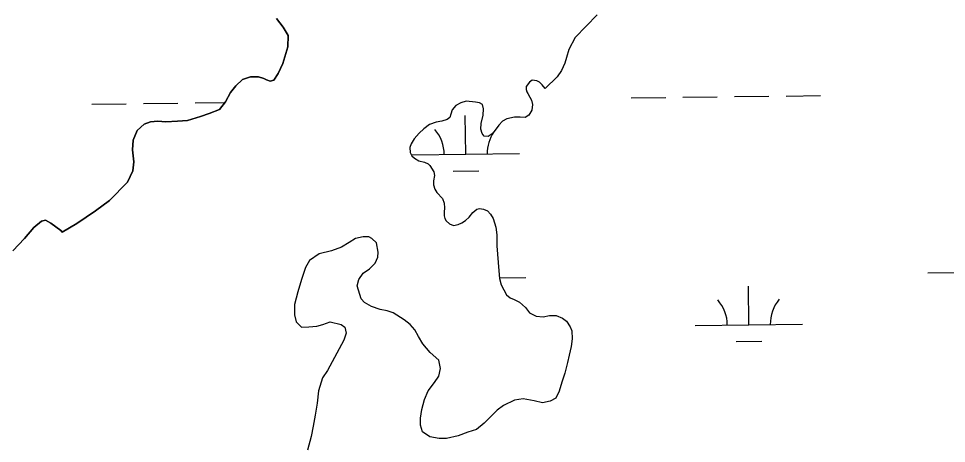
# Model space of a CAD drawing. Extents: x 3683613 to 3738215, y 469626 to 495384.
# Drawn here: x 3717850 to 3718713, y 491115 to 491511 of the extents above; entities that cross this region are included whole.
import ezdxf

# ---------------------------------------------------------------- set-up
doc = ezdxf.new("R2010")
doc.units = 0
doc.layers.add('V-TOPO-SHOR', color=7, linetype='Continuous')
doc.layers.add('V-WETL-SWMP', color=7, linetype='Continuous')

msp = doc.modelspace()

# ---------------------------------------------------------------- linework, layer by layer
at = {"layer": 'V-TOPO-SHOR'}
for points in [[(3718388.57, 491514.2), (3718367.97, 491492.98), (3718362.04, 491481.87), (3718359.87, 491474.3), (3718358.33, 491469.22), (3718355.5, 491462.16), (3718351.24, 491456.41), (3718340.09, 491445.66), (3718337.47, 491449.04), (3718334.85, 491451.5), (3718332.36, 491452.79), (3718328.19, 491453.28), (3718325.6, 491451.45), (3718322.62, 491447.26), (3718322.38, 491444.52), (3718323.04, 491442.44), (3718323.96, 491440.75), (3718325.8, 491437.51), (3718327.38, 491434.52), (3718328.45, 491430.75), (3718327.7, 491425.4), (3718324.98, 491420.7), (3718321.48, 491418.46), (3718316.79, 491418.7), (3718311.71, 491418.8), (3718304.42, 491417.2), (3718300.52, 491415.09), (3718296.9, 491411.29), (3718293.79, 491406.85), (3718290.82, 491403.31), (3718287.05, 491400.95), (3718283.27, 491401.05), (3718281.43, 491403.65), (3718280.24, 491407.55), (3718280.47, 491413.03), (3718282.38, 491420.72), (3718282.74, 491426.59), (3718281.81, 491430.49), (3718279.06, 491432.17), (3718275.28, 491432.93), (3718266.68, 491433.67), (3718261.73, 491432.21), (3718257.06, 491429.71), (3718253.56, 491425.65), (3718252.28, 491421.6), (3718251.52, 491418.6), (3718248.92, 491416.76), (3718243.98, 491415.04), (3718238.64, 491414.1), (3718232.53, 491411.98), (3718227.21, 491407.91), (3718222.94, 491403.98), (3718218.4, 491398.74), (3718215.56, 491394.04), (3718214.41, 491390.51), (3718214.43, 491385.96), (3718216.02, 491382.71), (3718218.63, 491380.77)], [(3718090.13, 491510.65), (3718096.55, 491502.74), (3718101.15, 491494.82), (3718100.82, 491484.27), (3718095.96, 491468.75), (3718091.84, 491459.61), (3718087.58, 491453.33), (3718084.2, 491452.27), (3718080.8, 491453.43), (3718078.45, 491454.72), (3718073.5, 491456.38), (3718066.07, 491456.47), (3718058.67, 491453.83), (3718052.32, 491448.06), (3718047.53, 491441.65), (3718042.76, 491433.16), (3718037.33, 491425.84), (3718027.71, 491422.14), (3718019.4, 491419.36), (3718007.57, 491415.65), (3717998.06, 491415.08), (3717987.26, 491414.62), (3717979.7, 491414.98), (3717972.93, 491414.42), (3717966.96, 491412.17), (3717960.6, 491406.41), (3717957.01, 491397.4), (3717956.15, 491388.41), (3717957.51, 491377.09), (3717956.64, 491369.01), (3717951.62, 491358.17), (3717934.92, 491341.15), (3717921.95, 491331.71), (3717904.44, 491319.76), (3717890.8, 491311.74), (3717889.62, 491313.3), (3717884.92, 491316.79), (3717880.21, 491320.28), (3717875.38, 491322.98), (3717871.73, 491322.05), (3717864.35, 491316.02), (3717855.81, 491305.95), (3717845.06, 491294.3)], [(3718218.63, 491380.77), (3718222.69, 491378.31), (3718227.77, 491376.78), (3718231.43, 491375.5), (3718232.87, 491373.94), (3718236.68, 491367.97), (3718237.22, 491364.58), (3718236.34, 491359.63), (3718236.23, 491355.72), (3718237.55, 491351.82), (3718239.39, 491348.7), (3718244.64, 491343), (3718246.09, 491338.84), (3718246.38, 491334.41), (3718246.27, 491330.37), (3718246.29, 491326.85), (3718246.82, 491324.51), (3718248, 491322.43), (3718251.02, 491319.58), (3718254.8, 491318.04), (3718259.23, 491318.98), (3718262.48, 491320.56), (3718265.98, 491322.53), (3718269.35, 491325.81), (3718272.98, 491330), (3718276.74, 491333.14), (3718279.08, 491333.94), (3718282.86, 491333.3), (3718286.65, 491331.63), (3718289.4, 491328.39), (3718291.64, 491324.49), (3718294.16, 491316.56), (3718295.11, 491309.4), (3718295.17, 491299.11), (3718297.12, 491275.8), (3718297.81, 491268.64), (3718299.14, 491262.65), (3718304.15, 491253.56), (3718307.68, 491250.71), (3718311.47, 491248.91), (3718316.3, 491246.59), (3718321.8, 491241.67), (3718325.73, 491236.74), (3718331.74, 491233.65), (3718338.26, 491233.03), (3718344.12, 491234.11), (3718350.24, 491234.01), (3718356.25, 491231.83), (3718359.91, 491228.98), (3718363.46, 491223.66), (3718365.04, 491219.89), (3718365.21, 491212.46), (3718364.21, 491205.16), (3718362.56, 491197.34), (3718360.9, 491190.29), (3718358.35, 491180.51), (3718355.53, 491172.02), (3718353.23, 491163.67), (3718350.01, 491157.27), (3718344.82, 491154.38), (3718337.79, 491152.91), (3718329.83, 491154.69), (3718319.79, 491156.45), (3718311.59, 491155.24), (3718301.45, 491150.36), (3718295.62, 491145.9), (3718283.44, 491133.98), (3718276.43, 491128.08), (3718268.11, 491125.55), (3718259.14, 491122.25), (3718248.34, 491119.71), (3718241.69, 491119.55), (3718232.96, 491121.06), (3718225.9, 491125.98), (3718224.3, 491132.09), (3718224.26, 491138.47), (3718225.39, 491146.69), (3718227.95, 491156.08), (3718231.42, 491164.18), (3718237.11, 491171.77), (3718241.11, 491177.65), (3718242.77, 491184.83), (3718241.29, 491192.5), (3718233.18, 491199.62), (3718226.49, 491207.93), (3718222.28, 491214.68), (3718218.86, 491220.78), (3718214.66, 491225.71), (3718208.91, 491230.24), (3718198.84, 491236.7), (3718193.23, 491238.62), (3718186.58, 491239.76), (3718178.74, 491242.45), (3718172.21, 491246.32), (3718168.93, 491249.69), (3718165.35, 491261.66), (3718166.88, 491267.66), (3718170.89, 491273.67), (3718176.6, 491277.74), (3718181.91, 491282.98), (3718184.48, 491288.47)], [(3718184.48, 491288.47), (3718184.85, 491293.03), (3718183.11, 491301.75), (3718178.79, 491305.77), (3718176.17, 491307.31), (3718170.83, 491307.55), (3718163.67, 491305.94), (3718157.7, 491302.26), (3718150.69, 491297.67), (3718141.33, 491294.36), (3718129.88, 491291.69), (3718121.05, 491285.26), (3718117.31, 491278.85), (3718113.33, 491267.76), (3718110.14, 491256.27), (3718107.08, 491244.27), (3718106.87, 491234.76), (3718108.6, 491228.12), (3718113.58, 491223.33), (3718120.35, 491223.5), (3718127.64, 491224.32), (3718133.37, 491225.65), (3718140.13, 491228.17), (3718150.43, 491225.75), (3718153.71, 491223.16), (3718154.91, 491217.83), (3718152.99, 491211.3), (3718137.64, 491183.07), (3718133.12, 491176.15), (3718129.15, 491163.88), (3718128.17, 491152.67), (3718126.14, 491141.45), (3718124.24, 491131.28), (3718122.48, 491121.37), (3718118.9, 491108.71)]]:
    msp.add_lwpolyline(points, dxfattribs=at)
at = {"layer": 'V-WETL-SWMP'}
for p, q in [((3718388.57, 491514.2), (3718367.97, 491492.98)), ((3718096.55, 491502.74), (3718090.13, 491510.64)), ((3718101.15, 491494.82), (3718096.55, 491502.74)), ((3718100.82, 491484.27), (3718101.15, 491494.82)), ((3718367.97, 491492.98), (3718362.04, 491481.87)), ((3718095.96, 491468.74), (3718100.82, 491484.27)), ((3718362.04, 491481.87), (3718359.87, 491474.3)), ((3718359.87, 491474.3), (3718358.33, 491469.21)), ((3718091.84, 491459.61), (3718095.96, 491468.74)), ((3718355.5, 491462.16), (3718351.24, 491456.41)), ((3718358.33, 491469.21), (3718355.5, 491462.16)), ((3718052.32, 491448.06), (3718058.67, 491453.82)), ((3718058.67, 491453.82), (3718066.07, 491456.47)), ((3718066.07, 491456.47), (3718073.5, 491456.38)), ((3718073.5, 491456.38), (3718078.45, 491454.71)), ((3718078.45, 491454.71), (3718080.81, 491453.43)), ((3718080.81, 491453.43), (3718084.2, 491452.27)), ((3718084.2, 491452.27), (3718087.58, 491453.33)), ((3718087.58, 491453.33), (3718091.84, 491459.61)), ((3718328.19, 491453.28), (3718325.6, 491451.45)), ((3718332.37, 491452.79), (3718328.19, 491453.28)), ((3718334.85, 491451.5), (3718332.37, 491452.79)), ((3718351.24, 491456.41), (3718340.09, 491445.66)), ((3718047.53, 491441.65), (3718052.32, 491448.06)), ((3718322.62, 491447.26), (3718322.38, 491444.52)), ((3718322.38, 491444.52), (3718323.04, 491442.44)), ((3718325.6, 491451.45), (3718322.62, 491447.26)), ((3718337.47, 491449.04), (3718334.85, 491451.5)), ((3718340.09, 491445.66), (3718337.47, 491449.04)), ((3718042.76, 491433.16), (3718047.53, 491441.65)), ((3718323.04, 491442.44), (3718323.96, 491440.75)), ((3718323.96, 491440.75), (3718325.8, 491437.51)), ((3718325.8, 491437.51), (3718327.38, 491434.52)), ((3718420.29, 491436.8), (3718452.29, 491437.17)), ((3718468.29, 491437.36), (3718500.29, 491437.73)), ((3718516.28, 491437.91), (3718548.28, 491438.29)), ((3718564.28, 491438.47), (3718596.28, 491438.85)), ((3717918.42, 491430.96), (3717950.41, 491431.33)), ((3717966.41, 491431.52), (3717998.41, 491431.89)), ((3718014.41, 491432.07), (3718042.19, 491432.4)), ((3718037.33, 491425.84), (3718042.76, 491433.16)), ((3718257.06, 491429.7), (3718253.56, 491425.65)), ((3718261.73, 491432.2), (3718257.06, 491429.7)), ((3718266.68, 491433.66), (3718261.73, 491432.2)), ((3718275.28, 491432.93), (3718266.68, 491433.66)), ((3718279.06, 491432.17), (3718275.28, 491432.93)), ((3718281.81, 491430.49), (3718279.06, 491432.17)), ((3718282.74, 491426.59), (3718281.81, 491430.49)), ((3718282.38, 491420.72), (3718282.74, 491426.59)), ((3718327.38, 491434.52), (3718328.45, 491430.75)), ((3718328.45, 491430.75), (3718327.7, 491425.4)), ((3718007.57, 491415.65), (3718019.4, 491419.36)), ((3718019.4, 491419.36), (3718027.72, 491422.14)), ((3718027.72, 491422.14), (3718037.33, 491425.84)), ((3718251.52, 491418.6), (3718248.92, 491416.76)), ((3718252.28, 491421.6), (3718251.52, 491418.6)), ((3718253.56, 491425.65), (3718252.28, 491421.6)), ((3718266.3, 491384.26), (3718265.88, 491420.26)), ((3718280.47, 491413.03), (3718282.38, 491420.72)), ((3718311.71, 491418.8), (3718304.42, 491417.2)), ((3718316.79, 491418.7), (3718311.71, 491418.8)), ((3718321.48, 491418.46), (3718316.79, 491418.7)), ((3718324.98, 491420.7), (3718321.48, 491418.46)), ((3718327.7, 491425.4), (3718324.98, 491420.7)), ((3717960.61, 491406.41), (3717966.96, 491412.17)), ((3717966.96, 491412.17), (3717972.93, 491414.42)), ((3717972.93, 491414.42), (3717979.7, 491414.97)), ((3717979.7, 491414.97), (3717987.26, 491414.63)), ((3717987.26, 491414.63), (3717998.06, 491415.08)), ((3717998.06, 491415.08), (3718007.57, 491415.65)), ((3718232.53, 491411.98), (3718227.21, 491407.91)), ((3718238.64, 491414.1), (3718232.53, 491411.98)), ((3718243.98, 491415.04), (3718238.64, 491414.1)), ((3718248.92, 491416.76), (3718243.98, 491415.04)), ((3718280.24, 491407.55), (3718280.47, 491413.03)), ((3718296.9, 491411.29), (3718293.79, 491406.84)), ((3718300.52, 491415.09), (3718296.9, 491411.29)), ((3718304.42, 491417.2), (3718300.52, 491415.09)), ((3717957.01, 491397.4), (3717960.61, 491406.41)), ((3718222.94, 491403.98), (3718218.4, 491398.74)), ((3718227.21, 491407.91), (3718222.94, 491403.98)), ((3718281.43, 491403.65), (3718280.24, 491407.55)), ((3718283.27, 491401.05), (3718281.43, 491403.65)), ((3718287.05, 491400.95), (3718283.27, 491401.05)), ((3718290.82, 491403.31), (3718287.05, 491400.95)), ((3718293.79, 491406.84), (3718290.82, 491403.31)), ((3717956.15, 491388.41), (3717957.01, 491397.4)), ((3718215.56, 491394.04), (3718214.41, 491390.51)), ((3718218.4, 491398.74), (3718215.56, 491394.04)), ((3717957.51, 491377.09), (3717956.15, 491388.41)), ((3718214.41, 491390.51), (3718214.44, 491385.95)), ((3718214.44, 491385.95), (3718216.02, 491382.71)), ((3718216.3, 491383.68), (3718316.3, 491384.84)), ((3717956.64, 491369.01), (3717957.51, 491377.09)), ((3718216.02, 491382.71), (3718218.63, 491380.77)), ((3718218.63, 491380.77), (3718222.69, 491378.31)), ((3718222.69, 491378.31), (3718227.77, 491376.78)), ((3718227.77, 491376.78), (3718231.43, 491375.5)), ((3718231.43, 491375.5), (3718232.87, 491373.94)), ((3717951.63, 491358.17), (3717956.64, 491369.01)), ((3718232.87, 491373.94), (3718236.68, 491367.97)), ((3718236.68, 491367.97), (3718237.22, 491364.58)), ((3718254.48, 491368.69), (3718278.48, 491368.97)), ((3717934.92, 491341.15), (3717951.63, 491358.17)), ((3718236.34, 491359.63), (3718236.23, 491355.72)), ((3718237.22, 491364.58), (3718236.34, 491359.63)), ((3718236.23, 491355.72), (3718237.55, 491351.82)), ((3718237.55, 491351.82), (3718239.39, 491348.7)), ((3717921.95, 491331.7), (3717934.92, 491341.15)), ((3718239.39, 491348.7), (3718244.64, 491343)), ((3718244.64, 491343), (3718246.09, 491338.84)), ((3717904.43, 491319.76), (3717921.95, 491331.7)), ((3718246.09, 491338.84), (3718246.38, 491334.41)), ((3718246.38, 491334.41), (3718246.27, 491330.37)), ((3718272.98, 491329.99), (3718276.74, 491333.14)), ((3718276.74, 491333.14), (3718279.08, 491333.94)), ((3718279.08, 491333.94), (3718282.86, 491333.31)), ((3718282.86, 491333.31), (3718286.65, 491331.63)), ((3718286.65, 491331.63), (3718289.4, 491328.39)), ((3717871.74, 491322.05), (3717875.38, 491322.98)), ((3717875.38, 491322.98), (3717880.21, 491320.28)), ((3718246.27, 491330.37), (3718246.29, 491326.85)), ((3718246.29, 491326.85), (3718246.82, 491324.51)), ((3718246.82, 491324.51), (3718248.01, 491322.43)), ((3718265.98, 491322.53), (3718269.35, 491325.81)), ((3718269.35, 491325.81), (3718272.98, 491329.99)), ((3718289.4, 491328.39), (3718291.64, 491324.49)), ((3718291.64, 491324.49), (3718294.16, 491316.56)), ((3717855.81, 491305.95), (3717864.35, 491316.02)), ((3717864.35, 491316.02), (3717871.74, 491322.05)), ((3717880.21, 491320.28), (3717889.62, 491313.3)), ((3717890.8, 491311.74), (3717904.43, 491319.76)), ((3718248.01, 491322.43), (3718251.02, 491319.58)), ((3718251.02, 491319.58), (3718254.81, 491318.04)), ((3718254.81, 491318.04), (3718259.23, 491318.98)), ((3718259.23, 491318.98), (3718262.48, 491320.56)), ((3718262.48, 491320.56), (3718265.98, 491322.53)), ((3718294.16, 491316.56), (3718295.11, 491309.4)), ((3717845.06, 491294.3), (3717855.81, 491305.95)), ((3717889.62, 491313.3), (3717890.8, 491311.74)), ((3718163.67, 491305.94), (3718157.7, 491302.26)), ((3718170.83, 491307.55), (3718163.67, 491305.94)), ((3718176.17, 491307.31), (3718170.83, 491307.55)), ((3718178.79, 491305.77), (3718176.17, 491307.31)), ((3718183.11, 491301.75), (3718178.79, 491305.77)), ((3718295.11, 491309.4), (3718295.17, 491299.11)), ((3718150.69, 491297.66), (3718141.33, 491294.36)), ((3718157.7, 491302.26), (3718150.69, 491297.66)), ((3718184.85, 491293.03), (3718183.11, 491301.75)), ((3718295.17, 491299.11), (3718297.12, 491275.8)), ((3718129.88, 491291.69), (3718121.05, 491285.26)), ((3718141.33, 491294.36), (3718129.88, 491291.69)), ((3718181.91, 491282.98), (3718184.48, 491288.47)), ((3718184.48, 491288.47), (3718184.85, 491293.03)), ((3718121.05, 491285.26), (3718117.31, 491278.85)), ((3718176.6, 491277.74), (3718181.91, 491282.98)), ((3718117.31, 491278.85), (3718113.33, 491267.75)), ((3718166.88, 491267.66), (3718170.89, 491273.67)), ((3718170.89, 491273.67), (3718176.6, 491277.74)), ((3718297.12, 491275.8), (3718297.81, 491268.64)), ((3718696.11, 491273.82), (3718728.11, 491274.19)), ((3718113.33, 491267.75), (3718110.14, 491256.27)), ((3718165.35, 491261.66), (3718166.88, 491267.66)), ((3718297.76, 491269.19), (3718322.23, 491269.47)), ((3718297.81, 491268.64), (3718299.14, 491262.65)), ((3718299.14, 491262.65), (3718304.15, 491253.56)), ((3718110.14, 491256.27), (3718107.08, 491244.27)), ((3718168.93, 491249.69), (3718165.35, 491261.66)), ((3718529.6, 491225.45), (3718529.18, 491261.45)), ((3718172.21, 491246.32), (3718168.93, 491249.69)), ((3718178.74, 491242.45), (3718172.21, 491246.32)), ((3718304.15, 491253.56), (3718307.68, 491250.71)), ((3718307.68, 491250.71), (3718311.47, 491248.91)), ((3718311.47, 491248.91), (3718316.3, 491246.59)), ((3718316.3, 491246.59), (3718321.8, 491241.67)), ((3718107.08, 491244.27), (3718106.87, 491234.76)), ((3718186.58, 491239.76), (3718178.74, 491242.45)), ((3718193.23, 491238.62), (3718186.58, 491239.76)), ((3718198.84, 491236.7), (3718193.23, 491238.62)), ((3718208.91, 491230.24), (3718198.84, 491236.7)), ((3718321.8, 491241.67), (3718325.73, 491236.74)), ((3718325.73, 491236.74), (3718331.74, 491233.65)), ((3718106.87, 491234.76), (3718108.6, 491228.12)), ((3718108.6, 491228.12), (3718113.58, 491223.33)), ((3718133.37, 491225.65), (3718140.13, 491228.17)), ((3718140.13, 491228.17), (3718150.43, 491225.75)), ((3718214.66, 491225.71), (3718208.91, 491230.24)), ((3718331.74, 491233.65), (3718338.26, 491233.03)), ((3718338.26, 491233.03), (3718344.12, 491234.11)), ((3718344.12, 491234.11), (3718350.24, 491234.01)), ((3718350.24, 491234.01), (3718356.25, 491231.83)), ((3718356.25, 491231.83), (3718359.91, 491228.98)), ((3718359.91, 491228.98), (3718363.46, 491223.66)), ((3718113.58, 491223.33), (3718120.35, 491223.5)), ((3718120.35, 491223.5), (3718127.64, 491224.32)), ((3718127.64, 491224.32), (3718133.37, 491225.65)), ((3718150.43, 491225.75), (3718153.71, 491223.16)), ((3718153.71, 491223.16), (3718154.91, 491217.82)), ((3718218.86, 491220.78), (3718214.66, 491225.71)), ((3718222.28, 491214.68), (3718218.86, 491220.78)), ((3718363.46, 491223.66), (3718365.04, 491219.89)), ((3718365.04, 491219.89), (3718365.21, 491212.46)), ((3718479.6, 491224.87), (3718579.6, 491226.03)), ((3718152.99, 491211.3), (3718137.64, 491183.07)), ((3718154.91, 491217.82), (3718152.99, 491211.3)), ((3718226.49, 491207.93), (3718222.28, 491214.68)), ((3718365.21, 491212.46), (3718364.21, 491205.16)), ((3718233.18, 491199.62), (3718226.49, 491207.93)), ((3718364.21, 491205.16), (3718362.56, 491197.34)), ((3718517.78, 491209.88), (3718541.78, 491210.16)), ((3718241.29, 491192.5), (3718233.18, 491199.62)), ((3718362.56, 491197.34), (3718360.9, 491190.29)), ((3718241.11, 491177.65), (3718242.77, 491184.82)), ((3718242.77, 491184.82), (3718241.29, 491192.5)), ((3718360.9, 491190.29), (3718358.35, 491180.51)), ((3718133.12, 491176.14), (3718129.15, 491163.88)), ((3718137.64, 491183.07), (3718133.12, 491176.14)), ((3718237.11, 491171.76), (3718241.11, 491177.65)), ((3718358.35, 491180.51), (3718355.53, 491172.02)), ((3718231.42, 491164.18), (3718237.11, 491171.76)), ((3718355.53, 491172.02), (3718353.23, 491163.67)), ((3718129.15, 491163.88), (3718128.17, 491152.67)), ((3718227.94, 491156.08), (3718231.42, 491164.18)), ((3718353.23, 491163.67), (3718350.01, 491157.27)), ((3718128.17, 491152.67), (3718126.14, 491141.45)), ((3718225.39, 491146.69), (3718227.94, 491156.08)), ((3718301.45, 491150.36), (3718295.62, 491145.9)), ((3718311.59, 491155.24), (3718301.45, 491150.36)), ((3718319.79, 491156.45), (3718311.59, 491155.24)), ((3718329.83, 491154.69), (3718319.79, 491156.45)), ((3718337.79, 491152.91), (3718329.83, 491154.69)), ((3718344.82, 491154.38), (3718337.79, 491152.91)), ((3718350.01, 491157.27), (3718344.82, 491154.38)), ((3718224.26, 491138.47), (3718225.39, 491146.69)), ((3718295.62, 491145.9), (3718283.44, 491133.98)), ((3718126.14, 491141.45), (3718124.25, 491131.28)), ((3718224.3, 491132.09), (3718224.26, 491138.47)), ((3718283.44, 491133.98), (3718276.43, 491128.08)), ((3718124.25, 491131.28), (3718122.48, 491121.37)), ((3718225.89, 491125.97), (3718224.3, 491132.09)), ((3718232.96, 491121.06), (3718225.89, 491125.97)), ((3718268.11, 491125.55), (3718259.14, 491122.25)), ((3718276.43, 491128.08), (3718268.11, 491125.55)), ((3718122.48, 491121.37), (3718118.9, 491108.71)), ((3718241.69, 491119.55), (3718232.96, 491121.06)), ((3718248.34, 491119.71), (3718241.69, 491119.55)), ((3718259.14, 491122.25), (3718248.34, 491119.71))]:
    msp.add_line(p, q, dxfattribs=at)
for centre, start, end in [((3718211.05, 491384.09), 359.89486, 41.43852), ((3718321.53, 491385.38), 146.00014, 181.43852), ((3718474.36, 491225.28), 359.89486, 41.43852), ((3718584.83, 491226.57), 139.89486, 181.43852)]:
    msp.add_arc(centre, 35.25, start, end, dxfattribs=at)

doc.saveas('drawing.dxf')
